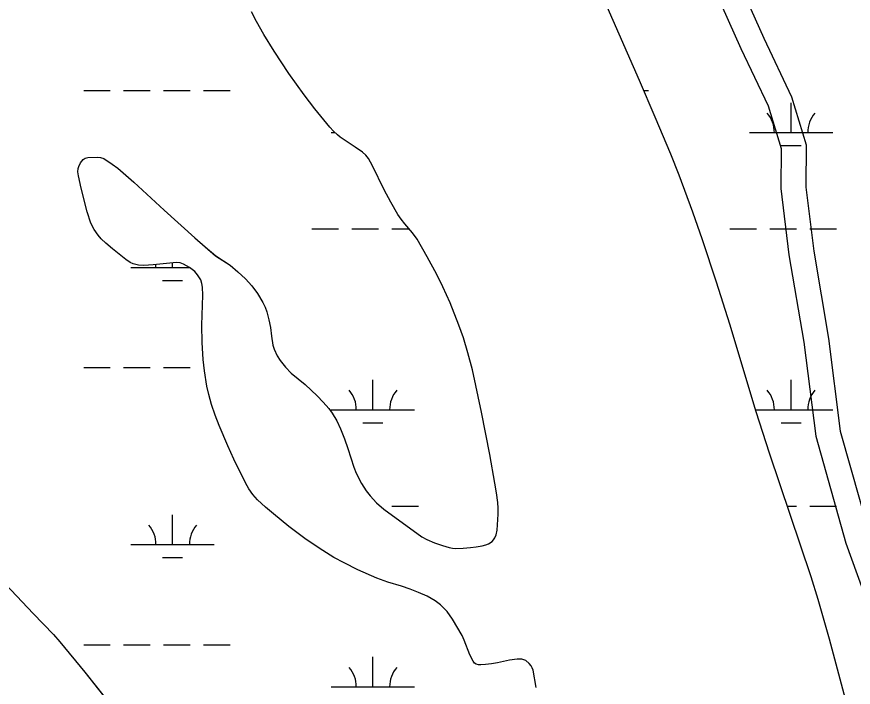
# Model space of a CAD drawing. Extents: x 3161564 to 3199464, y 849354 to 874788.
# Drawn here: x 3181987 to 3182992, y 867646 to 868451 of the extents above; entities that cross this region are included whole.
import ezdxf

# ---------------------------------------------------------------- set-up
doc = ezdxf.new("R2010")
doc.units = 0
for name, color, linetype in [('V-ROAD-CNTR', 7, 'Continuous'), ('V-SITE-VEGE', 7, 'Continuous'), ('V-TOPO-SHOR', 7, 'Continuous'), ('V-WETL-SWMP', 7, 'Continuous')]:
    doc.layers.add(name, color=color, linetype=linetype)

msp = doc.modelspace()

# ---------------------------------------------------------------- linework, layer by layer
at = {"layer": 'V-ROAD-CNTR'}
for points in [[(3182535.1, 869254), (3182535.5, 869202.2), (3182549.6, 869154.1), (3182574.8, 869074.1), (3182663.5, 868818.9), (3182772.4, 868602.4), (3182856.9, 868413.1), (3182889.5, 868344.4), (3182905.3, 868293.2), (3182904.8, 868245.2), (3182914.5, 868165.7), (3182932.3, 868060.8), (3182946.6, 867948), (3182982.9, 867819.3), (3183003.2, 867762.8), (3183045.4, 867689.1), (3183143.9, 867581.5)], [(3182565.1, 869253.9), (3182565.4, 869206.7), (3182578.3, 869162.9), (3182603.3, 869083.5), (3182691.2, 868830.6), (3182799.5, 868615.3), (3182884.2, 868425.7), (3182917.5, 868355.3), (3182935.3, 868297.6), (3182934.8, 868246.9), (3182944.2, 868170), (3182962, 868065.2), (3182976, 867954), (3183011.5, 867828.5), (3183030.6, 867775.4), (3183069.8, 867706.9), (3183167.5, 867600.2)]]:
    msp.add_lwpolyline(points, dxfattribs=at)
at = {"layer": 'V-SITE-VEGE'}
for points in [[(3182414.7, 868272.4), (3182409.6, 868281.2), (3182406.4, 868285.2), (3182402.7, 868288.6), (3182393.7, 868294.9), (3182375.9, 868306.7), (3182372.4, 868309.4), (3182367.7, 868314), (3182363.3, 868318.9), (3182345.2, 868340.8), (3182332.3, 868357.5), (3182313.9, 868383.3), (3182296.5, 868410), (3182284.1, 868430.2), (3182275.3, 868445.5), (3182269.2, 868457.2)], [(3182695.7, 868463.5), (3182734.5, 868375.4), (3182753.6, 868331.2), (3182772.1, 868286.7), (3182782.1, 868261.6), (3182798.5, 868217.2), (3182810.2, 868183.8), (3182827, 868133.3), (3182843.2, 868082.6), (3182874.8, 867977.5), (3182890.9, 867927.8), (3182940.7, 867779.3), (3182949.2, 867752.2), (3182962.7, 867704.4), (3182981.9, 867632.4)], [(3182102.6, 868172.7), (3182094.6, 868179.4), (3182089, 868184.7), (3182085.1, 868189), (3182080.2, 868195.9), (3182076.3, 868203.6), (3182072, 868217.2), (3182064.7, 868245.6), (3182061.4, 868260.3), (3182060.8, 868265.3), (3182061.2, 868269), (3182061.9, 868271.7), (3182064, 868275.8), (3182067.3, 868279.9), (3182069.5, 868281.5), (3182072.9, 868282.3), (3182084.3, 868282.8), (3182088.2, 868282.4), (3182091.9, 868281), (3182101.9, 868274.5), (3182108.8, 868269.4), (3182118.6, 868261.3), (3182128.1, 868252.7), (3182164.6, 868219.2), (3182201.2, 868185.8), (3182213.6, 868175), (3182226.3, 868164.5), (3182243.6, 868153), (3182253, 868145.2), (3182261.9, 868136.8), (3182269.5, 868128.4), (3182276.3, 868119.3), (3182282.9, 868108.5), (3182285.5, 868102.9), (3182287.7, 868097), (3182290, 868087.7), (3182291.9, 868078.3), (3182293.2, 868067.7), (3182294.9, 868057.2), (3182296.4, 868052.3), (3182300.1, 868044.3), (3182303.6, 868038.7), (3182309.9, 868030.7), (3182316.9, 868023.5), (3182333.6, 868009.9), (3182348.3, 867996.1), (3182355.4, 867988.8), (3182362.1, 867981.1), (3182366.3, 867975.3), (3182371.8, 867966.2), (3182376.3, 867956.5), (3182380.8, 867944.7), (3182385, 867932.9), (3182392.2, 867910.6), (3182395.1, 867903.3), (3182401.3, 867891), (3182406.9, 867882.3), (3182411.6, 867876.2), (3182419.4, 867867.7), (3182428.1, 867860.3), (3182473.9, 867827), (3182479.6, 867823.6), (3182488.8, 867819.7), (3182498.4, 867816.4), (3182506.4, 867814), (3182510.4, 867813.2), (3182514.5, 867812.9), (3182523.3, 867813.3), (3182532.1, 867814.2), (3182539.1, 867815), (3182546.1, 867816.1), (3182550.5, 867817.3), (3182553.7, 867818.6), (3182558, 867821.5), (3182559.8, 867823.4), (3182561.4, 867825.6), (3182563.1, 867829.2), (3182564.2, 867834.8), (3182565.3, 867854.4), (3182565.3, 867861.3), (3182564.9, 867868.2), (3182563.2, 867879.9), (3182561.3, 867891.6), (3182555.3, 867925.7), (3182545.5, 867976.6), (3182534.4, 868027.3), (3182529.1, 868048), (3182523.6, 868065.8), (3182518.2, 868081.2), (3182507.7, 868107.8), (3182498.8, 868127.3), (3182491.7, 868141.8), (3182480.2, 868163.2), (3182468, 868184.2), (3182462.5, 868192), (3182453.3, 868202.8), (3182448.8, 868208.2), (3182444.9, 868214.1), (3182436.5, 868228.6), (3182428.6, 868243.4), (3182414.7, 868272.4)], [(3182611, 867646), (3182607.3, 867667.1), (3182606.4, 867669.7), (3182605, 867672.3), (3182602.6, 867675.1), (3182598.5, 867678.4), (3182596.2, 867679.4), (3182593.8, 867680), (3182588.3, 867680.2), (3182578.8, 867679.1), (3182564.4, 867675.8), (3182557.2, 867674.4), (3182550, 867673.6), (3182544.5, 867673.4), (3182541.8, 867673.5), (3182539.1, 867674.1), (3182536.9, 867675.5), (3182535.3, 867677.6), (3182531.4, 867685.2), (3182524.7, 867702.9), (3182522, 867708.5), (3182510.7, 867728.1), (3182504.1, 867737.3), (3182500.3, 867741.5), (3182496, 867745.5), (3182489.9, 867750.1), (3182480, 867755.7), (3182469.7, 867760.1), (3182459.6, 867764), (3182449.4, 867767.6), (3182432.9, 867772.5), (3182419.7, 867777.5), (3182397, 867787.3), (3182380.4, 867795.6), (3182368.3, 867802.3), (3182350.4, 867813.2), (3182333.1, 867825.1), (3182314.1, 867839.5), (3182295.7, 867854.5), (3182285.9, 867862.8), (3182276.5, 867871.5), (3182270.9, 867877.7), (3182266.1, 867884.5), (3182262.1, 867891.8), (3182248.2, 867920.4), (3182240.8, 867936.4), (3182230.4, 867960.7), (3182225.7, 867973.1), (3182221.4, 867986), (3182218.2, 867997.7), (3182215.8, 868008), (3182212.9, 868026.2), (3182211.4, 868039.8), (3182210.2, 868060.4), (3182209.8, 868081), (3182210.9, 868117.1), (3182210.4, 868126.9), (3182209.8, 868131.3), (3182208.3, 868135.6), (3182204.6, 868141.7), (3182201.1, 868145.5), (3182194.9, 868150.3), (3182187.8, 868154.3), (3182183.6, 868156), (3182179.3, 868156.4), (3182151.3, 868153.5), (3182140.2, 868152.7), (3182133.7, 868153), (3182127.4, 868154.7), (3182123.6, 868156.5), (3182118.5, 868159.9), (3182102.6, 868172.7)], [(3181967.5, 867777), (3182007.1, 867735.1), (3182031.5, 867709.7), (3182039.3, 867700.9), (3182069.2, 867664.5), (3182157.1, 867553.7)]]:
    msp.add_lwpolyline(points, dxfattribs=at)
at = {"layer": 'V-TOPO-SHOR'}
for points in [[(3182316.9, 868023.5), (3182333.6, 868009.9), (3182348.3, 867996.1), (3182355.4, 867988.8), (3182362.1, 867981.1), (3182366.3, 867975.3), (3182371.8, 867966.2), (3182376.3, 867956.5), (3182380.8, 867944.7), (3182385, 867932.9), (3182392.2, 867910.6), (3182395.1, 867903.3), (3182401.3, 867891), (3182406.9, 867882.3), (3182411.6, 867876.2), (3182419.4, 867867.7), (3182428.1, 867860.3), (3182473.9, 867827), (3182479.6, 867823.6), (3182488.8, 867819.7), (3182498.4, 867816.4), (3182506.4, 867814), (3182510.4, 867813.2), (3182514.5, 867812.9), (3182523.3, 867813.3), (3182532.1, 867814.2), (3182539.1, 867815), (3182546.1, 867816.1), (3182550.5, 867817.3), (3182553.7, 867818.6), (3182558, 867821.5), (3182559.8, 867823.4), (3182561.4, 867825.6), (3182563.1, 867829.2), (3182564.2, 867834.8), (3182565.3, 867854.4), (3182565.3, 867861.3), (3182564.9, 867868.2), (3182563.2, 867879.9), (3182561.3, 867891.6), (3182555.3, 867925.7), (3182545.5, 867976.6), (3182534.4, 868027.3), (3182529.1, 868048), (3182523.6, 868065.8), (3182518.2, 868081.2), (3182507.7, 868107.8), (3182498.8, 868127.3), (3182491.7, 868141.8), (3182480.2, 868163.2), (3182468, 868184.2), (3182462.5, 868192), (3182453.3, 868202.8), (3182448.8, 868208.2), (3182444.9, 868214.1), (3182436.5, 868228.6), (3182428.6, 868243.4), (3182414.7, 868272.4), (3182409.6, 868281.2), (3182406.4, 868285.2), (3182402.7, 868288.6), (3182393.7, 868294.9), (3182375.9, 868306.7), (3182372.4, 868309.4), (3182367.7, 868314), (3182363.3, 868318.9), (3182345.2, 868340.8), (3182332.3, 868357.5), (3182313.9, 868383.3), (3182296.5, 868410), (3182284.1, 868430.2), (3182275.3, 868445.5), (3182269.2, 868457.2)], [(3182695.7, 868463.5), (3182734.5, 868375.4), (3182753.6, 868331.2), (3182772.1, 868286.7), (3182782.1, 868261.6), (3182798.5, 868217.2), (3182810.2, 868183.8), (3182827, 868133.3), (3182843.2, 868082.6), (3182874.8, 867977.5), (3182890.9, 867927.8), (3182940.7, 867779.3), (3182949.2, 867752.2), (3182962.7, 867704.4), (3182981.9, 867632.4)], [(3182541.8, 867673.5), (3182539.1, 867674.1), (3182536.9, 867675.5), (3182535.3, 867677.6), (3182531.4, 867685.2), (3182524.7, 867702.9), (3182522, 867708.5), (3182510.7, 867728.1), (3182504.1, 867737.3), (3182500.3, 867741.5), (3182496, 867745.5), (3182489.9, 867750.1), (3182480, 867755.7), (3182469.7, 867760.1), (3182459.6, 867764), (3182449.4, 867767.6), (3182432.9, 867772.5), (3182419.7, 867777.5), (3182397, 867787.3), (3182380.4, 867795.6), (3182368.3, 867802.3), (3182350.4, 867813.2), (3182333.1, 867825.1), (3182314.1, 867839.5), (3182295.7, 867854.5), (3182285.9, 867862.8), (3182276.5, 867871.5), (3182270.9, 867877.7), (3182266.1, 867884.5), (3182262.1, 867891.8), (3182248.2, 867920.4), (3182240.8, 867936.4), (3182230.4, 867960.7), (3182225.7, 867973.1), (3182221.4, 867986), (3182218.2, 867997.7), (3182215.8, 868008), (3182212.9, 868026.2), (3182211.4, 868039.8), (3182210.2, 868060.4), (3182209.8, 868081), (3182210.9, 868117.1), (3182210.4, 868126.9), (3182209.8, 868131.3), (3182208.3, 868135.6), (3182204.6, 868141.7), (3182201.1, 868145.5), (3182194.9, 868150.3), (3182187.8, 868154.3), (3182183.6, 868156), (3182179.3, 868156.4), (3182151.3, 868153.5), (3182140.2, 868152.7), (3182133.7, 868153), (3182127.4, 868154.7), (3182123.6, 868156.5), (3182118.5, 868159.9), (3182102.6, 868172.7), (3182094.6, 868179.4), (3182089, 868184.7), (3182085.1, 868189), (3182080.2, 868195.9), (3182076.3, 868203.6), (3182072, 868217.2), (3182064.7, 868245.6), (3182061.4, 868260.3), (3182060.8, 868265.3), (3182061.2, 868269), (3182061.9, 868271.7), (3182064, 868275.8), (3182067.3, 868279.9), (3182069.5, 868281.5), (3182072.9, 868282.3), (3182084.3, 868282.8), (3182088.2, 868282.4), (3182091.9, 868281), (3182101.9, 868274.5), (3182108.8, 868269.4), (3182118.6, 868261.3), (3182128.1, 868252.7), (3182164.6, 868219.2), (3182201.2, 868185.8), (3182213.6, 868175), (3182226.2, 868164.5), (3182243.6, 868153), (3182253, 868145.2), (3182261.9, 868136.8), (3182269.5, 868128.4), (3182276.3, 868119.3), (3182282.9, 868108.5), (3182285.5, 868102.9), (3182287.7, 868097), (3182290, 868087.7), (3182291.9, 868078.3), (3182293.2, 868067.7), (3182294.9, 868057.2), (3182296.4, 868052.3), (3182300.1, 868044.3), (3182303.6, 868038.7), (3182309.9, 868030.7), (3182316.9, 868023.5)], [(3181967.5, 867777), (3182007.1, 867735.1), (3182031.5, 867709.7), (3182039.3, 867700.9), (3182069.2, 867664.5), (3182157.1, 867553.7)], [(3182611, 867646), (3182607.3, 867667.1), (3182606.4, 867669.7), (3182605, 867672.3), (3182602.6, 867675.1), (3182598.5, 867678.4), (3182596.2, 867679.4), (3182593.8, 867680), (3182588.3, 867680.2), (3182578.8, 867679.1), (3182564.4, 867675.8), (3182557.2, 867674.4), (3182550, 867673.6), (3182544.5, 867673.4), (3182541.8, 867673.5)]]:
    msp.add_lwpolyline(points, dxfattribs=at)
at = {"layer": 'V-WETL-SWMP'}
for p, q in [((3182275.3, 868445.5), (3182269.2, 868457.2)), ((3182695.7, 868463.5), (3182734.5, 868375.4)), ((3182284.1, 868430.2), (3182275.3, 868445.5)), ((3182296.5, 868410), (3182284.1, 868430.2)), ((3182313.9, 868383.3), (3182296.5, 868410)), ((3182332.3, 868357.5), (3182313.9, 868383.3)), ((3182734.5, 868375.4), (3182753.6, 868331.2)), ((3182067.8, 868362.9), (3182099.8, 868362.9)), ((3182115.8, 868362.9), (3182147.8, 868362.9)), ((3182163.8, 868362.9), (3182195.8, 868362.9)), ((3182211.8, 868362.9), (3182243.8, 868362.9)), ((3182345.2, 868340.8), (3182332.3, 868357.5)), ((3182739.9, 868362.9), (3182745.7, 868362.9)), ((3182917, 868312.2), (3182917, 868348.2)), ((3182363.3, 868318.9), (3182345.2, 868340.8)), ((3182753.6, 868331.2), (3182772.1, 868286.7)), ((3182367.7, 868314), (3182363.3, 868318.9)), ((3182365.1, 868312.2), (3182369.6, 868312.2)), ((3182372.4, 868309.4), (3182367.7, 868314)), ((3182375.9, 868306.7), (3182372.4, 868309.4)), ((3182393.7, 868294.9), (3182375.9, 868306.7)), ((3182867, 868312.2), (3182967, 868312.2)), ((3182905, 868296.7), (3182929, 868296.7)), ((3182402.7, 868288.6), (3182393.7, 868294.9)), ((3182406.4, 868285.2), (3182402.7, 868288.6)), ((3182772.1, 868286.7), (3182782.1, 868261.6)), ((3182061.9, 868271.7), (3182064, 868275.8)), ((3182064, 868275.8), (3182067.3, 868279.9)), ((3182067.3, 868279.9), (3182069.5, 868281.5)), ((3182069.5, 868281.5), (3182072.9, 868282.3)), ((3182072.9, 868282.3), (3182084.3, 868282.8)), ((3182084.3, 868282.8), (3182088.2, 868282.4)), ((3182088.2, 868282.4), (3182091.9, 868281)), ((3182091.9, 868281), (3182101.9, 868274.5)), ((3182409.6, 868281.2), (3182406.4, 868285.2)), ((3182414.7, 868272.4), (3182409.6, 868281.2)), ((3182060.8, 868265.3), (3182061.2, 868269)), ((3182061.4, 868260.3), (3182060.8, 868265.3)), ((3182061.2, 868269), (3182061.9, 868271.7)), ((3182101.9, 868274.5), (3182108.8, 868269.4)), ((3182108.8, 868269.4), (3182118.6, 868261.3)), ((3182428.6, 868243.4), (3182414.7, 868272.4)), ((3182064.7, 868245.6), (3182061.4, 868260.3)), ((3182118.6, 868261.3), (3182128.1, 868252.7)), ((3182782.1, 868261.6), (3182798.5, 868217.2)), ((3182072, 868217.2), (3182064.7, 868245.6)), ((3182128.1, 868252.7), (3182164.6, 868219.2)), ((3182436.5, 868228.6), (3182428.6, 868243.4)), ((3182444.9, 868214.1), (3182436.5, 868228.6)), ((3182076.3, 868203.6), (3182072, 868217.2)), ((3182164.6, 868219.2), (3182201.2, 868185.8)), ((3182798.5, 868217.2), (3182810.2, 868183.8)), ((3182448.8, 868208.2), (3182444.9, 868214.1)), ((3182453.3, 868202.8), (3182448.8, 868208.2)), ((3182080.2, 868195.9), (3182076.3, 868203.6)), ((3182085.1, 868189), (3182080.2, 868195.9)), ((3182341.7, 868196.7), (3182373.7, 868196.7)), ((3182389.7, 868196.7), (3182421.7, 868196.7)), ((3182437.7, 868196.7), (3182458.4, 868196.7)), ((3182462.5, 868192), (3182453.3, 868202.8)), ((3182843.6, 868196.7), (3182875.6, 868196.7)), ((3182891.6, 868196.7), (3182923.6, 868196.7)), ((3182939.6, 868196.7), (3182971.6, 868196.7)), ((3182089, 868184.7), (3182085.1, 868189)), ((3182201.2, 868185.8), (3182213.6, 868175)), ((3182468, 868184.2), (3182462.5, 868192)), ((3182094.6, 868179.4), (3182089, 868184.7)), ((3182102.6, 868172.7), (3182094.6, 868179.4)), ((3182213.6, 868175), (3182226.2, 868164.5)), ((3182480.2, 868163.2), (3182468, 868184.2)), ((3182810.2, 868183.8), (3182827, 868133.3)), ((3182118.5, 868159.9), (3182102.6, 868172.7)), ((3182123.6, 868156.5), (3182118.5, 868159.9)), ((3182127.4, 868154.7), (3182123.6, 868156.5)), ((3182179.3, 868156.4), (3182151.3, 868153.5)), ((3182174.6, 868150.3), (3182174.6, 868155.9)), ((3182183.6, 868156), (3182179.3, 868156.4)), ((3182187.8, 868154.3), (3182183.6, 868156)), ((3182226.2, 868164.5), (3182243.6, 868153)), ((3182491.7, 868141.8), (3182480.2, 868163.2)), ((3182124.6, 868150.3), (3182195, 868150.3)), ((3182133.7, 868153), (3182127.4, 868154.7)), ((3182140.1, 868152.7), (3182133.7, 868153)), ((3182151.3, 868153.5), (3182140.1, 868152.7)), ((3182194.9, 868150.3), (3182187.8, 868154.3)), ((3182201.1, 868145.5), (3182194.9, 868150.3)), ((3182204.6, 868141.7), (3182201.1, 868145.5)), ((3182243.6, 868153), (3182253, 868145.2)), ((3182253, 868145.2), (3182261.9, 868136.8)), ((3182162.6, 868134.9), (3182186.6, 868134.9)), ((3182208.3, 868135.6), (3182204.6, 868141.7)), ((3182209.8, 868131.3), (3182208.3, 868135.6)), ((3182261.9, 868136.8), (3182269.5, 868128.4)), ((3182498.8, 868127.3), (3182491.7, 868141.8)), ((3182210.4, 868126.9), (3182209.8, 868131.3)), ((3182210.9, 868117.1), (3182210.4, 868126.9)), ((3182269.5, 868128.4), (3182276.3, 868119.3)), ((3182507.7, 868107.8), (3182498.8, 868127.3)), ((3182827, 868133.3), (3182843.2, 868082.6)), ((3182209.8, 868081), (3182210.9, 868117.1)), ((3182276.3, 868119.3), (3182282.9, 868108.5)), ((3182282.9, 868108.5), (3182285.5, 868102.9)), ((3182518.2, 868081.2), (3182507.7, 868107.8)), ((3182285.5, 868102.9), (3182287.7, 868097)), ((3182287.7, 868097), (3182290, 868087.7)), ((3182290, 868087.7), (3182291.9, 868078.3)), ((3182210.2, 868060.4), (3182209.8, 868081)), ((3182291.9, 868078.3), (3182293.2, 868067.7)), ((3182523.6, 868065.8), (3182518.2, 868081.2)), ((3182843.2, 868082.6), (3182874.8, 867977.5)), ((3182293.2, 868067.7), (3182294.9, 868057.2)), ((3182529.1, 868048), (3182523.6, 868065.8)), ((3182211.4, 868039.8), (3182210.2, 868060.4)), ((3182294.9, 868057.2), (3182296.4, 868052.3)), ((3182296.4, 868052.3), (3182300.1, 868044.3)), ((3182534.4, 868027.3), (3182529.1, 868048)), ((3182212.9, 868026.2), (3182211.4, 868039.8)), ((3182300.1, 868044.3), (3182303.6, 868038.7)), ((3182303.6, 868038.7), (3182309.9, 868030.7)), ((3182067.8, 868030.2), (3182099.8, 868030.2)), ((3182115.8, 868030.2), (3182147.8, 868030.2)), ((3182163.8, 868030.2), (3182195.8, 868030.2)), ((3182211.8, 868030.2), (3182212.4, 868030.2)), ((3182215.8, 868008), (3182212.9, 868026.2)), ((3182309.9, 868030.7), (3182316.9, 868023.5)), ((3182545.5, 867976.6), (3182534.4, 868027.3)), ((3182316.9, 868023.5), (3182333.6, 868009.9)), ((3182415.1, 867979.5), (3182415.1, 868015.5)), ((3182917, 867979.5), (3182917, 868015.5)), ((3182218.2, 867997.7), (3182215.8, 868008)), ((3182333.6, 868009.9), (3182348.3, 867996.1)), ((3182221.4, 867986), (3182218.2, 867997.7)), ((3182348.3, 867996.1), (3182355.4, 867988.8)), ((3182225.7, 867973.1), (3182221.4, 867986)), ((3182355.4, 867988.8), (3182362.1, 867981.1)), ((3182362.1, 867981.1), (3182366.3, 867975.3)), ((3182365.1, 867979.5), (3182465.1, 867979.5)), ((3182366.3, 867975.3), (3182371.8, 867966.2)), ((3182555.3, 867925.7), (3182545.5, 867976.6)), ((3182874.2, 867979.5), (3182967, 867979.5)), ((3182874.8, 867977.5), (3182890.9, 867927.8)), ((3182230.4, 867960.7), (3182225.7, 867973.1)), ((3182371.8, 867966.2), (3182376.3, 867956.5)), ((3182403.1, 867964), (3182427.1, 867964)), ((3182905, 867964), (3182929, 867964)), ((3182240.8, 867936.4), (3182230.4, 867960.7)), ((3182376.3, 867956.5), (3182380.8, 867944.7)), ((3182380.8, 867944.7), (3182385, 867932.9)), ((3182248.2, 867920.4), (3182240.8, 867936.4)), ((3182385, 867932.9), (3182392.2, 867910.6)), ((3182561.3, 867891.6), (3182555.3, 867925.7)), ((3182890.9, 867927.8), (3182940.7, 867779.3)), ((3182262.1, 867891.8), (3182248.2, 867920.4)), ((3182392.2, 867910.6), (3182395.1, 867903.3)), ((3182395.1, 867903.3), (3182401.3, 867891)), ((3182266.1, 867884.5), (3182262.1, 867891.8)), ((3182270.9, 867877.7), (3182266.1, 867884.5)), ((3182401.3, 867891), (3182406.9, 867882.3)), ((3182563.2, 867879.9), (3182561.3, 867891.6)), ((3182276.5, 867871.5), (3182270.9, 867877.7)), ((3182406.9, 867882.3), (3182411.6, 867876.2)), ((3182411.6, 867876.2), (3182419.4, 867867.7)), ((3182564.9, 867868.2), (3182563.2, 867879.9)), ((3182285.9, 867862.8), (3182276.5, 867871.5)), ((3182419.4, 867867.7), (3182428.1, 867860.3)), ((3182437.7, 867864), (3182469.7, 867864)), ((3182565.3, 867861.3), (3182564.9, 867868.2)), ((3182912.3, 867864), (3182923.6, 867864)), ((3182939.6, 867864), (3182971.6, 867864)), ((3182174.6, 867817.6), (3182174.6, 867853.6)), ((3182295.7, 867854.5), (3182285.9, 867862.8)), ((3182314.1, 867839.5), (3182295.7, 867854.5)), ((3182428.1, 867860.3), (3182473.9, 867827)), ((3182564.2, 867834.8), (3182565.3, 867854.4)), ((3182565.3, 867854.4), (3182565.3, 867861.3)), ((3182333.1, 867825.1), (3182314.1, 867839.5)), ((3182563.1, 867829.2), (3182564.2, 867834.8)), ((3182350.4, 867813.2), (3182333.1, 867825.1)), ((3182473.9, 867827), (3182479.6, 867823.6)), ((3182479.6, 867823.6), (3182488.8, 867819.7)), ((3182559.8, 867823.4), (3182561.4, 867825.6)), ((3182561.4, 867825.6), (3182563.1, 867829.2)), ((3182124.6, 867817.6), (3182224.6, 867817.6)), ((3182488.8, 867819.7), (3182498.4, 867816.4)), ((3182498.4, 867816.4), (3182506.4, 867814)), ((3182506.4, 867814), (3182510.4, 867813.2)), ((3182523.3, 867813.3), (3182532.1, 867814.2)), ((3182532.1, 867814.2), (3182539.1, 867815)), ((3182539.1, 867815), (3182546.1, 867816.1)), ((3182546.1, 867816.1), (3182550.5, 867817.3)), ((3182550.5, 867817.3), (3182553.7, 867818.6)), ((3182553.7, 867818.6), (3182558, 867821.5)), ((3182558, 867821.5), (3182559.8, 867823.4)), ((3182368.3, 867802.3), (3182350.4, 867813.2)), ((3182510.4, 867813.2), (3182514.5, 867812.9)), ((3182514.5, 867812.9), (3182523.3, 867813.3)), ((3182162.6, 867802.2), (3182186.6, 867802.2)), ((3182380.4, 867795.6), (3182368.3, 867802.3)), ((3182397, 867787.3), (3182380.4, 867795.6)), ((3182419.7, 867777.5), (3182397, 867787.3)), ((3181967.5, 867777), (3182007.1, 867735.1)), ((3182432.9, 867772.5), (3182419.7, 867777.5)), ((3182940.7, 867779.3), (3182949.2, 867752.2)), ((3182449.4, 867767.6), (3182432.9, 867772.5)), ((3182459.6, 867764), (3182449.4, 867767.6)), ((3182469.7, 867760.1), (3182459.6, 867764)), ((3182480, 867755.7), (3182469.7, 867760.1)), ((3182489.9, 867750.1), (3182480, 867755.7)), ((3182496, 867745.5), (3182489.9, 867750.1)), ((3182500.3, 867741.5), (3182496, 867745.5)), ((3182949.2, 867752.2), (3182962.7, 867704.4)), ((3182007.1, 867735.1), (3182031.5, 867709.7)), ((3182504.1, 867737.3), (3182500.3, 867741.5)), ((3182510.7, 867728.1), (3182504.1, 867737.3)), ((3182522, 867708.5), (3182510.7, 867728.1)), ((3182031.5, 867709.7), (3182039.3, 867700.9)), ((3182524.7, 867702.9), (3182522, 867708.5)), ((3182962.7, 867704.4), (3182981.9, 867632.4)), ((3182039.3, 867700.9), (3182069.2, 867664.5)), ((3182067.8, 867697.5), (3182099.8, 867697.5)), ((3182115.8, 867697.5), (3182147.8, 867697.5)), ((3182163.8, 867697.5), (3182195.8, 867697.5)), ((3182211.8, 867697.5), (3182243.8, 867697.5)), ((3182531.4, 867685.2), (3182524.7, 867702.9)), ((3182535.3, 867677.6), (3182531.4, 867685.2)), ((3182415.1, 867646.8), (3182415.1, 867682.8)), ((3182536.9, 867675.5), (3182535.3, 867677.6)), ((3182539.1, 867674.1), (3182536.9, 867675.5)), ((3182541.8, 867673.5), (3182539.1, 867674.1)), ((3182544.5, 867673.4), (3182541.8, 867673.5)), ((3182550, 867673.6), (3182544.5, 867673.4)), ((3182557.2, 867674.4), (3182550, 867673.6)), ((3182564.4, 867675.8), (3182557.2, 867674.4)), ((3182578.8, 867679.1), (3182564.4, 867675.8)), ((3182588.3, 867680.2), (3182578.8, 867679.1)), ((3182593.8, 867680), (3182588.3, 867680.2)), ((3182596.2, 867679.4), (3182593.8, 867680)), ((3182598.5, 867678.4), (3182596.2, 867679.4)), ((3182602.6, 867675.1), (3182598.5, 867678.4)), ((3182605, 867672.3), (3182602.6, 867675.1)), ((3182069.2, 867664.5), (3182157.1, 867553.7)), ((3182606.4, 867669.7), (3182605, 867672.3)), ((3182607.3, 867667.1), (3182606.4, 867669.7)), ((3182611, 867646), (3182607.3, 867667.1)), ((3182365.1, 867646.8), (3182465.1, 867646.8))]:
    msp.add_line(p, q, dxfattribs=at)
for centre, start, end in [((3182861.8, 868312.6), 359.2282, 40.7718), ((3182972.3, 868312.6), 139.2282, 180.7718), ((3182119.4, 868150.8), 359.2282, 5.0561), ((3182229.9, 868150.8), 180.4366, 180.7718), ((3182359.9, 867980), 359.2282, 40.7718), ((3182470.3, 867980), 139.2282, 180.7718), ((3182861.8, 867980), 359.2282, 40.7718), ((3182972.3, 867980), 139.2282, 180.7718), ((3182119.4, 867818.1), 359.2282, 40.7718), ((3182229.9, 867818.1), 139.2282, 180.7718), ((3182359.9, 867647.3), 359.2282, 40.7718), ((3182470.3, 867647.3), 139.2282, 180.7718)]:
    msp.add_arc(centre, 35.2, start, end, dxfattribs=at)

doc.saveas('drawing.dxf')
